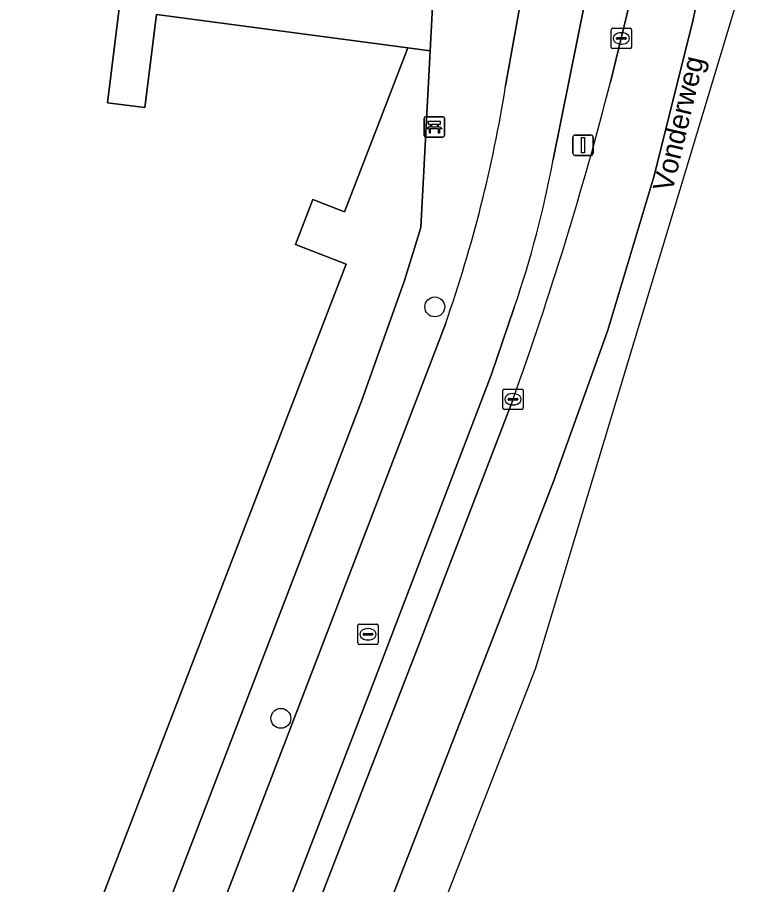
# Model space of a CAD drawing. Extents: x 159960 to 160866, y 382700 to 383354.
# Drawn here: x 160652.31 to 160688.01, y 383220.3 to 383262.94 of the extents above; entities that cross this region are included whole.
import ezdxf

# ---------------------------------------------------------------- set-up
doc = ezdxf.new("R2010")
doc.units = 0
for name, color, linetype in [('IMGEO_Bank', 7, 'Continuous'), ('IMGEO_Berm_open', 7, 'Continuous'), ('IMGEO_Boom', 7, 'Continuous'), ('IMGEO_Fietspad_open', 7, 'Continuous'), ('IMGEO_Groenvoorziening', 7, 'Continuous'), ('IMGEO_Kolk', 7, 'Continuous'), ('IMGEO_Lichtmast', 7, 'Continuous'), ('IMGEO_Openbare_ruimte_label', 7, 'Continuous'), ('IMGEO_Pand', 7, 'Continuous'), ('IMGEO_Rijbaan_lokaal_gesloten', 7, 'Continuous'), ('IMGEO_Rioolput', 7, 'Continuous'), ('IMGEO_Voetpad_open', 7, 'Continuous')]:
    doc.layers.add(name, color=color, linetype=linetype)

msp = doc.modelspace()

# ---------------------------------------------------------------- linework, layer by layer
at = {"layer": 'IMGEO_Bank'}
for p, q in [((160672.305, 383257.133), (160672.305, 383257.974)), ((160672.305, 383257.974), (160672.305, 383257.133)), ((160672.38, 383258.058), (160673.221, 383258.058)), ((160673.221, 383258.058), (160672.38, 383258.058)), ((160673.305, 383257.983), (160673.305, 383257.142)), ((160673.305, 383257.142), (160673.305, 383257.983)), ((160673.002, 383257.456), (160672.609, 383257.456)), ((160672.614, 383257.564), (160672.614, 383257.67)), ((160672.658, 383257.67), (160672.658, 383257.564)), ((160672.946, 383257.676), (160672.664, 383257.676)), ((160672.664, 383257.558), (160672.946, 383257.558)), ((160672.952, 383257.564), (160672.952, 383257.67)), ((160672.996, 383257.67), (160672.996, 383257.564)), ((160673.23, 383257.058), (160672.389, 383257.058)), ((160672.389, 383257.058), (160673.23, 383257.058))]:
    msp.add_line(p, q, dxfattribs=at)
for points in [[(160672.608, 383257.676), (160672.522, 383257.676), (160672.522, 383257.837), (160673.085, 383257.837), (160673.085, 383257.676), (160673.002, 383257.676)], [(160672.552, 383257.456), (160672.41, 383257.456), (160672.522, 383257.558), (160672.608, 383257.558)], [(160672.602, 383257.449), (160672.602, 383257.242), (160672.559, 383257.242), (160672.559, 383257.449)], [(160673.002, 383257.558), (160673.085, 383257.558), (160673.197, 383257.456), (160673.058, 383257.456)], [(160673.052, 383257.449), (160673.052, 383257.242), (160673.008, 383257.242), (160673.008, 383257.449)]]:
    msp.add_lwpolyline(points, dxfattribs=at)
for centre, radius, start, end in [((160672.383, 383257.98), 0.0779, 92.4484, 184.2845), ((160672.383, 383257.98), 0.0779, 92.4484, 184.2845), ((160673.227, 383257.98), 0.0779, 2.4484, 94.2845), ((160673.227, 383257.98), 0.0779, 2.4484, 94.2845), ((160672.552, 383257.449), 0.00671, 2.8957, 87.1043), ((160672.609, 383257.449), 0.00671, 92.8957, 177.1043), ((160672.607, 383257.669), 0.00671, 2.8957, 87.1043), ((160672.607, 383257.565), 0.00671, 272.8957, 357.1043), ((160672.664, 383257.669), 0.00671, 92.8957, 177.1043), ((160672.664, 383257.565), 0.00671, 182.8957, 267.1043), ((160672.946, 383257.669), 0.00671, 2.8957, 87.1043), ((160672.946, 383257.565), 0.00671, 272.8957, 357.1043), ((160673.003, 383257.669), 0.00671, 92.8957, 177.1043), ((160673.003, 383257.565), 0.00671, 182.8957, 267.1043), ((160673.001, 383257.449), 0.00671, 2.8957, 87.1043), ((160673.058, 383257.449), 0.00671, 92.8957, 177.1043), ((160672.383, 383257.136), 0.0779, 182.4484, 274.2845), ((160672.383, 383257.136), 0.0779, 182.4484, 274.2845), ((160673.227, 383257.136), 0.0779, 272.4484, 4.2845), ((160673.227, 383257.136), 0.0779, 272.4484, 4.2845)]:
    msp.add_arc(centre, radius, start, end, dxfattribs=at)
at = {"layer": 'IMGEO_Berm_open'}
for points in [[(160681.461, 383259.75), (160682.81, 383265.304), (160680.623, 383265.807), (160678.646, 383255.959)], [(160676.732, 383248.67), (160675.604, 383245.342), (160669.921, 383230.49), (160664.715, 383216.993), (160663.495, 383213.723), (160662.2, 383209.969), (160661.195, 383206.823), (160660.462, 383204.278)], [(160671.851, 383231.579), (160676.671, 383244.165)], [(160665.89, 383216.207), (160669.637, 383225.897), (160671.851, 383231.579)]]:
    msp.add_lwpolyline(points, dxfattribs=at)
for centre, radius, start, end in [((160510.528, 383303.757), 176.507, 340.26813, 345.56258), ((160627.783, 383265.419), 51.736, 341.1103, 349.4637)]:
    msp.add_arc(centre, radius, start, end, dxfattribs=at)
at = {"layer": 'IMGEO_Boom'}
for centre in [(160672.826, 383248.705), (160665.261, 383228.477)]:
    msp.add_circle(centre, 0.489, dxfattribs=at)
at = {"layer": 'IMGEO_Fietspad_open'}
for points in [[(160678.646, 383255.959), (160680.623, 383265.807), (160677.422, 383267.499), (160677.182, 383264.5), (160676.307, 383259.568)], [(160663.495, 383213.723), (160664.715, 383216.993), (160669.921, 383230.49), (160675.604, 383245.342), (160676.732, 383248.67)], [(160673.362, 383247.902), (160666.917, 383231.076), (160663.686, 383222.677), (160661.888, 383217.99), (160659.857, 383212.418), (160658.611, 383208.544), (160657.468, 383204.728)]]:
    msp.add_lwpolyline(points, dxfattribs=at)
for centre, radius, start, end in [((160609.909, 383270.125), 67.232, 340.69833, 350.96586), ((160627.783, 383265.419), 51.736, 341.1103, 349.4637)]:
    msp.add_arc(centre, radius, start, end, dxfattribs=at)
at = {"layer": 'IMGEO_Groenvoorziening'}
msp.add_lwpolyline([(160669.226, 383244.074), (160671.337, 383250), (160672.144, 383252.615), (160672.6, 383261.293), (160671.5, 383261.438), (160670.041, 383257.652), (160668.396, 383253.382), (160666.829, 383253.987), (160665.977, 383251.776), (160668.476, 383250.814), (160668.162, 383250), (160652.745, 383209.983), (160656.017, 383208.778), (160656.934, 383211.636), (160658.386, 383215.813)], close=True, dxfattribs=at)
at = {"layer": 'IMGEO_Kolk'}
for p, q in [((160681.495, 383261.48), (160681.495, 383262.332)), ((160681.57, 383262.406), (160682.422, 383262.406)), ((160681.983, 383262.186), (160682.008, 383262.186)), ((160682.496, 383262.332), (160682.496, 383261.48)), ((160681.754, 383261.9), (160681.754, 383261.912)), ((160682.192, 383261.863), (160681.794, 383261.863)), ((160681.797, 383261.949), (160682.195, 383261.949)), ((160682.238, 383261.912), (160682.238, 383261.9)), ((160682.422, 383261.406), (160681.57, 383261.406)), ((160682.006, 383261.626), (160681.981, 383261.626)), ((160676.17, 383243.739), (160676.17, 383244.591)), ((160676.245, 383244.665), (160677.097, 383244.665)), ((160677.171, 383244.591), (160677.171, 383243.739)), ((160676.429, 383244.159), (160676.429, 383244.171)), ((160676.472, 383244.208), (160676.87, 383244.208)), ((160676.658, 383244.445), (160676.683, 383244.445)), ((160676.913, 383244.171), (160676.913, 383244.159)), ((160676.867, 383244.122), (160676.469, 383244.122)), ((160676.681, 383243.885), (160676.656, 383243.885)), ((160677.097, 383243.665), (160676.245, 383243.665))]:
    msp.add_line(p, q, dxfattribs=at)
for points in [[(160681.495, 383261.48), (160681.495, 383262.332)], [(160681.57, 383262.406), (160682.422, 383262.406)], [(160682.496, 383262.332), (160682.496, 383261.48)], [(160682.422, 383261.406), (160681.57, 383261.406)], [(160676.17, 383243.739), (160676.17, 383244.591)], [(160676.245, 383244.665), (160677.097, 383244.665)], [(160677.171, 383244.591), (160677.171, 383243.739)], [(160677.097, 383243.665), (160676.245, 383243.665)]]:
    msp.add_lwpolyline(points, dxfattribs=at)
for centre, radius, start, end in [((160681.572, 383262.33), 0.0765, 91.552, 178.448), ((160681.572, 383262.33), 0.0765, 91.552, 178.448), ((160682.42, 383262.33), 0.0765, 1.552, 88.448), ((160682.42, 383262.33), 0.0765, 1.552, 88.448), ((160681.794, 383261.909), 0.0403, 85.8775, 175.7526), ((160681.791, 383261.899), 0.0366, 178.938, 274.7102), ((160682.195, 383261.906), 0.043, 264.8664, 352.4533), ((160682.199, 383261.911), 0.0386, 1.7309, 96.639), ((160681.572, 383261.482), 0.0765, 181.552, 268.448), ((160681.572, 383261.482), 0.0765, 181.552, 268.448), ((160682.42, 383261.482), 0.0765, 271.552, 358.448), ((160682.42, 383261.482), 0.0765, 271.552, 358.448), ((160676.247, 383244.589), 0.0765, 91.552, 178.448), ((160676.247, 383244.589), 0.0765, 91.552, 178.448), ((160677.095, 383244.589), 0.0765, 1.552, 88.448), ((160677.095, 383244.589), 0.0765, 1.552, 88.448), ((160676.469, 383244.168), 0.0403, 85.8775, 175.7526), ((160676.466, 383244.158), 0.0366, 178.938, 274.7102), ((160676.87, 383244.165), 0.043, 264.8664, 352.4533), ((160676.874, 383244.17), 0.0386, 1.7309, 96.639), ((160676.247, 383243.741), 0.0765, 181.552, 268.448), ((160676.247, 383243.741), 0.0765, 181.552, 268.448), ((160677.095, 383243.741), 0.0765, 271.552, 358.448), ((160677.095, 383243.741), 0.0765, 271.552, 358.448)]:
    msp.add_arc(centre, radius, start, end, dxfattribs=at)
for centre, major_axis, ratio, start_param, end_param in [((160681.982, 383261.906), (-0.387, 0.002), 0.722429, 4.712389, 7.853982), ((160682.007, 383261.906), (-0.39, 0.002), 0.717154, 1.570796, 4.712389), ((160676.657, 383244.165), (-0.387, 0.002), 0.722429, 4.712389, 7.853982), ((160676.682, 383244.165), (-0.39, 0.002), 0.717154, 1.570796, 4.712389)]:
    msp.add_ellipse(centre, major_axis=major_axis, ratio=ratio, start_param=start_param, end_param=end_param, dxfattribs=at)
at = {"layer": 'IMGEO_Lichtmast'}
for p, q in [((160679.613, 383256.257), (160679.613, 383257.057)), ((160679.613, 383257.057), (160679.613, 383256.257)), ((160679.713, 383257.157), (160680.503, 383257.157)), ((160680.503, 383257.157), (160679.713, 383257.157)), ((160680.603, 383257.057), (160680.603, 383256.257)), ((160680.603, 383256.257), (160680.603, 383257.057)), ((160680.503, 383256.157), (160679.713, 383256.157)), ((160679.713, 383256.157), (160680.503, 383256.157))]:
    msp.add_line(p, q, dxfattribs=at)
msp.add_lwpolyline([(160680.033, 383257.032), (160680.183, 383257.032), (160680.183, 383256.282), (160680.033, 383256.282), (160680.033, 383257.032)], dxfattribs=at)
for centre, start, end in [((160679.713, 383257.057), 90, 180), ((160679.713, 383257.057), 90, 180), ((160680.503, 383257.057), 0, 90), ((160680.503, 383257.057), 360, 90), ((160679.713, 383256.257), 180, 270), ((160679.713, 383256.257), 180, 270), ((160680.503, 383256.257), 270, 0), ((160680.503, 383256.257), 270, 0)]:
    msp.add_arc(centre, 0.1, start, end, dxfattribs=at)
at = {"layer": 'IMGEO_Pand'}
for points in [[(160668.162, 383250), (160668.476, 383250.814), (160665.977, 383251.776), (160666.829, 383253.987), (160668.396, 383253.382), (160670.041, 383257.652), (160671.5, 383261.438), (160659.143, 383263.073), (160658.584, 383258.513), (160656.747, 383258.737), (160657.526, 383265.109), (160657.554, 383265.337), (160657.53, 383265.34), (160609.27, 383271.554)], [(160652.745, 383209.983), (160668.162, 383250)]]:
    msp.add_lwpolyline(points, dxfattribs=at)
at = {"layer": 'IMGEO_Rijbaan_lokaal_gesloten'}
for points in [[(160668.561, 383214.093), (160671.211, 383220.921), (160675.843, 383232.844), (160678.654, 383240.115), (160681.336, 383247.566), (160683.585, 383255.099), (160685.502, 383262.749), (160685.962, 383265.005), (160682.81, 383265.304), (160681.461, 383259.75)], [(160664.085, 383195.806), (160677.782, 383230.912), (160688.005, 383264.811), (160685.962, 383265.005), (160685.502, 383262.749), (160683.585, 383255.099), (160681.336, 383247.566), (160678.654, 383240.115), (160675.843, 383232.844), (160671.211, 383220.921), (160668.561, 383214.093)], [(160676.671, 383244.165), (160671.851, 383231.579), (160669.637, 383225.897), (160665.89, 383216.207)]]:
    msp.add_lwpolyline(points, dxfattribs=at)
msp.add_arc((160510.528, 383303.757), 176.507, 340.26813, 345.56258, dxfattribs=at)
at = {"layer": 'IMGEO_Rioolput'}
for p, q in [((160669.121, 383233.11), (160669.973, 383233.11)), ((160669.046, 383232.184), (160669.046, 383233.036)), ((160669.348, 383232.653), (160669.746, 383232.653)), ((160669.534, 383232.89), (160669.559, 383232.89)), ((160670.047, 383233.036), (160670.047, 383232.184)), ((160669.305, 383232.604), (160669.305, 383232.616)), ((160669.743, 383232.567), (160669.345, 383232.567)), ((160669.557, 383232.33), (160669.532, 383232.33)), ((160669.789, 383232.616), (160669.789, 383232.604)), ((160669.973, 383232.11), (160669.121, 383232.11))]:
    msp.add_line(p, q, dxfattribs=at)
for points in [[(160669.121, 383233.11), (160669.973, 383233.11)], [(160669.046, 383232.184), (160669.046, 383233.036)], [(160670.047, 383233.036), (160670.047, 383232.184)], [(160669.973, 383232.11), (160669.121, 383232.11)]]:
    msp.add_lwpolyline(points, dxfattribs=at)
for centre, radius, start, end in [((160669.123, 383233.034), 0.0765, 91.552, 178.448), ((160669.123, 383233.034), 0.0765, 91.552, 178.448), ((160669.971, 383233.034), 0.0765, 1.552, 88.448), ((160669.971, 383233.034), 0.0765, 1.552, 88.448), ((160669.345, 383232.613), 0.0403, 85.8775, 175.7526), ((160669.75, 383232.615), 0.0386, 1.7309, 96.639), ((160669.342, 383232.603), 0.0366, 178.938, 274.7102), ((160669.746, 383232.61), 0.043, 264.8664, 352.4533), ((160669.123, 383232.186), 0.0765, 181.552, 268.448), ((160669.123, 383232.186), 0.0765, 181.552, 268.448), ((160669.971, 383232.186), 0.0765, 271.552, 358.448), ((160669.971, 383232.186), 0.0765, 271.552, 358.448)]:
    msp.add_arc(centre, radius, start, end, dxfattribs=at)
for centre, major_axis, ratio, start_param, end_param in [((160669.533, 383232.61), (-0.387, 0.002), 0.722429, 4.712389, 7.853982), ((160669.558, 383232.61), (-0.39, 0.002), 0.717154, 1.570796, 4.712389)]:
    msp.add_ellipse(centre, major_axis=major_axis, ratio=ratio, start_param=start_param, end_param=end_param, dxfattribs=at)
at = {"layer": 'IMGEO_Voetpad_open'}
for points in [[(160676.307, 383259.568), (160677.182, 383264.5), (160677.422, 383267.499)], [(160673.73, 383266.857), (160672.722, 383263.626), (160672.714, 383263.476), (160672.6, 383261.293), (160672.144, 383252.615), (160671.337, 383250), (160669.226, 383244.074), (160658.386, 383215.813), (160656.934, 383211.636), (160656.017, 383208.778)], [(160657.468, 383204.728), (160658.611, 383208.544), (160659.857, 383212.418), (160661.888, 383217.99), (160663.686, 383222.677), (160666.917, 383231.076), (160673.362, 383247.902)]]:
    msp.add_lwpolyline(points, dxfattribs=at)
msp.add_lwpolyline([(160665.534, 383264.129), (160661.899, 383264.574), (160660.903, 383264.696), (160657.526, 383265.109), (160656.747, 383258.737), (160658.584, 383258.513), (160659.143, 383263.073), (160671.5, 383261.438), (160672.6, 383261.293), (160672.714, 383263.476), (160665.587, 383264.351)], close=True, dxfattribs=at)
msp.add_arc((160609.909, 383270.125), 67.232, 340.69833, 350.96586, dxfattribs=at)

# ---------------------------------------------------------------- texts
at = {"layer": 'IMGEO_Openbare_ruimte_label'}
msp.add_text('Vonderweg', height=1, rotation=76.5889, dxfattribs=at).set_placement((160684.497, 383254.313))

doc.saveas('drawing.dxf')
